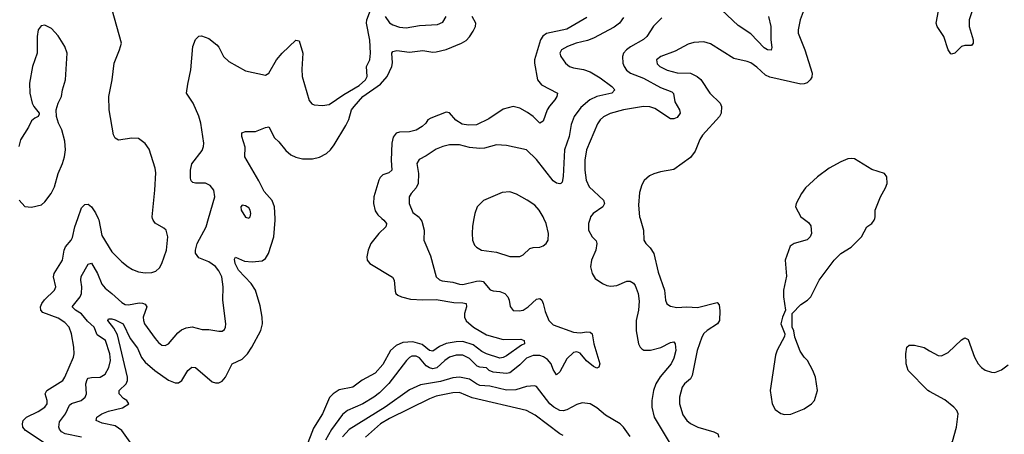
# Model space of a CAD drawing. Header units: inches. Extents: x 1682530 to 1839546, y 640742 to 791647.
# Tile 350 of 656: x 1714560 to 1720446, y 748707 to 751190. Entities that reach past the tile are written whole.
import ezdxf

# ---------------------------------------------------------------- set-up
doc = ezdxf.new("R2010")
doc.units = ezdxf.units.IN
doc.header["$MEASUREMENT"] = 0
for name, color, linetype in [('B7714', 7, 'Continuous'), ('B7715', 7, 'Continuous'), ('B7724', 7, 'Continuous'), ('B7725', 7, 'Continuous')]:
    doc.layers.add(name, color=color, linetype=linetype)

msp = doc.modelspace()

# ---------------------------------------------------------------- linework, layer by layer
at = {"layer": 'B7714', "color": 5}
for points, elevation in [([(1714730, 748641.1), (1714594.2, 748730), (1714579.3, 748750), (1714576.1, 748770), (1714580.9, 748790), (1714599.7, 748810), (1714670, 748843.5), (1714710.8, 748870), (1714724.8, 748890), (1714724.4, 748910), (1714712.3, 748950), (1714722.2, 748970), (1714816.8, 749030), (1714829.8, 749050), (1714881.4, 749170), (1714885.6, 749190), (1714884.1, 749230), (1714869.8, 749310), (1714855.5, 749350), (1714830, 749378), (1714790, 749403.4), (1714697.6, 749437.6), (1714686, 749450), (1714684.7, 749470), (1714691.3, 749490), (1714708.1, 749511.9), (1714768.5, 749570), (1714775.1, 749590), (1714762.2, 749650), (1714766.4, 749670), (1714816.1, 749750), (1714825.7, 749810), (1714833.5, 749830), (1714867.6, 749870), (1714874.9, 749885.1), (1714889.8, 749950), (1714907.6, 750000)], 660), ([(1714929, 748691), (1714831.8, 748710), (1714810, 748721.5), (1714797.9, 748737.9), (1714793.4, 748750), (1714798.5, 748781.5), (1714834, 748830), (1714857.4, 748882.6), (1714868.8, 748891.2), (1714928.3, 748910), (1714951.5, 748930), (1714958.8, 748950), (1714954.7, 749010), (1714963.4, 749036.6), (1714970, 749042.9), (1714990, 749047.4), (1715040.9, 749050), (1715070, 749068), (1715092.7, 749107.3), (1715102.1, 749150), (1715098.8, 749190), (1715073.4, 749270), (1715023.9, 749303.9), (1715004.6, 749350), (1714964.5, 749384.5), (1714930, 749428.4), (1714893.5, 749450), (1714872.7, 749470), (1714921.3, 749530), (1714928.7, 749550), (1714932.1, 749590), (1714926, 749630), (1714927.6, 749652.4), (1714970, 749726.7), (1714990, 749732), (1715025.5, 749670), (1715050, 749606), (1715070, 749582), (1715111, 749551), (1715170, 749496.3), (1715190, 749485), (1715210, 749482.1), (1715274.5, 749494.5), (1715293.8, 749493.8), (1715310, 749486), (1715319.7, 749470), (1715298.3, 749410), (1715299.3, 749390), (1715306.7, 749370), (1715370, 749281.7), (1715390, 749257.4), (1715410, 749242.3), (1715430, 749238.9), (1715450, 749248.8), (1715504.6, 749315.4), (1715526.8, 749333.2), (1715554.8, 749345.2), (1715590.2, 749350.2), (1715650, 749335.8), (1715690, 749335.8), (1715750, 749324.4), (1715770, 749326), (1715784.8, 749335.2), (1715791.2, 749348.8), (1715792.8, 749370), (1715774, 749510), (1715777.1, 749590), (1715767.4, 749650), (1715750, 749686.9), (1715730, 749711.9), (1715690, 749740.7), (1715630, 749763.7), (1715611.4, 749791.4), (1715610.6, 749810), (1715621.3, 749850), (1715674.4, 749950), (1715688.7, 750000)], 640), ([(1715220.2, 748660.2), (1715170, 748730.5), (1715130, 748759.2), (1715053.6, 748773.6), (1715017.4, 748790), (1715021.1, 748810), (1715050, 748830.2), (1715090, 748846.6), (1715174.8, 748865.2), (1715213.2, 748890), (1715200.7, 748910), (1715181.1, 748921.1), (1715153.6, 748950), (1715155.3, 748970), (1715197.4, 749010), (1715204.9, 749030), (1715204.9, 749050), (1715144.1, 749304.1), (1715122.5, 749342.5), (1715087.4, 749390), (1715090, 749398.8), (1715110, 749399.7), (1715130, 749393.5), (1715178.4, 749370), (1715220.8, 749280.8), (1715264, 749224), (1715288.2, 749168.2), (1715310, 749138.8), (1715367.2, 749090), (1715450, 749031.1), (1715490, 749016.5), (1715510, 749016.5), (1715529.8, 749030.2), (1715564.5, 749090), (1715590, 749110.3), (1715610, 749107.7), (1715710, 749022.7), (1715730, 749015.6), (1715750, 749016), (1715770, 749025.7), (1715790, 749050.3), (1715830.6, 749129.4), (1715890, 749158.4), (1715922.1, 749190), (1715948.6, 749230), (1716000.7, 749330), (1716011.5, 749370), (1716009.8, 749410), (1715997.5, 749477.5), (1715969.8, 749570), (1715943.5, 749610), (1715868.6, 749690), (1715847.9, 749730), (1715844.5, 749755.5), (1715850, 749767.7), (1715903.6, 749743.6), (1715950, 749739.8), (1716010, 749746.2), (1716030, 749760.2), (1716047, 749790), (1716079.1, 749890), (1716087.3, 749990), (1716086.8, 750000)], 620), ([(1715028.9, 750000), (1715032.3, 749992.3), (1715050, 749898.4), (1715110, 749800.4), (1715170, 749740.4), (1715207.7, 749710), (1715234.7, 749694.7), (1715270, 749681.3), (1715310, 749674), (1715350, 749677.1), (1715374.7, 749685.3), (1715395.8, 749704.2), (1715409.7, 749730.3), (1715436.9, 749810), (1715445.7, 749890), (1715435.8, 749930), (1715422.4, 749942.4), (1715370, 749971.8), (1715357.4, 749990), (1715354.8, 750000)], 660), ([(1716725.3, 750000), (1716736.9, 749990), (1716753.8, 749970), (1716753.1, 749966.9), (1716749.1, 749950), (1716706.2, 749910), (1716659.6, 749850), (1716642.8, 749810), (1716634.6, 749770), (1716637.6, 749750), (1716652.7, 749730), (1716789.1, 749649.1), (1716799.5, 749630), (1716803.8, 749563.8), (1716808.4, 749550), (1716821.2, 749541.2), (1716843, 749530), (1716896.5, 749516.5), (1716970, 749512), (1717050, 749514.6), (1717156, 749496), (1717210, 749494.6), (1717228.2, 749490), (1717231.6, 749470), (1717219.8, 749430), (1717219.8, 749410), (1717230, 749387.2), (1717272.4, 749350), (1717350, 749303.9), (1717450, 749275.7), (1717556.6, 749276.6), (1717576.3, 749270), (1717578, 749250), (1717559, 749241), (1717470, 749176.8), (1717450, 749166.8), (1717430, 749163.9), (1717350, 749190.3), (1717323.7, 749203.7), (1717270, 749243), (1717210, 749262.4), (1717170, 749261.2), (1717108.6, 749251.4), (1717070, 749234.1), (1717030, 749204.9), (1717010, 749209.9), (1716966, 749246), (1716910, 749261.2), (1716850, 749257.9), (1716810, 749239.5), (1716777.5, 749210), (1716730, 749125), (1716685.9, 749074.1), (1716607.7, 749032.3), (1716552, 748990), (1716470, 748974.6), (1716433.6, 748950), (1716412.2, 748927.8), (1716369.4, 748830), (1716315.9, 748744.1), (1716271.7, 748630)], 620), ([(1716952.5, 750000), (1716963.7, 749983.7), (1716977.8, 749930), (1716977, 749870), (1717016.4, 749776.4), (1717050.3, 749650), (1717070, 749631.8), (1717086, 749626), (1717150, 749618.3), (1717190, 749606.7), (1717210, 749605.1), (1717290, 749625.4), (1717310, 749627.1), (1717330, 749621.7), (1717372.3, 749572.3), (1717390, 749566.3), (1717430, 749563.5), (1717460.9, 749550), (1717477.3, 749530), (1717486.5, 749510), (1717492.1, 749472.1), (1717510, 749448.5), (1717546, 749446), (1717570, 749450.3), (1717600.5, 749470), (1717650, 749517.7), (1717670, 749521.1), (1717681.1, 749510), (1717690, 749490.7), (1717702, 749442), (1717723.6, 749390), (1717750, 749362.3), (1717870, 749319.8), (1717910, 749316), (1717950, 749321.5), (1717970, 749318.4), (1717982, 749310), (1717992.8, 749250), (1718028, 749130), (1718022.8, 749110), (1718010, 749104.2), (1717990, 749113.3), (1717948.2, 749148.2), (1717910, 749192.8), (1717890, 749202.3), (1717870, 749198), (1717830, 749160.3), (1717790, 749082.4), (1717770, 749064.2), (1717750, 749096.3), (1717737.4, 749130), (1717716.3, 749156.3), (1717692.1, 749172.1), (1717670, 749178.9), (1717630, 749178.5), (1717590, 749163.2), (1717550, 749123.2), (1717498.1, 749081.9), (1717490, 749075.9), (1717470, 749072.5), (1717390, 749079.7), (1717367.6, 749090), (1717350, 749106.6), (1717310, 749109.2), (1717295.3, 749115.3), (1717250, 749161.8), (1717210, 749181.9), (1717170, 749181), (1717130, 749169.3), (1717100.9, 749150), (1717053.4, 749106.6), (1717030, 749100.4), (1717010, 749105.1), (1716990, 749118), (1716950, 749165.8), (1716930, 749176.1), (1716904.7, 749175.3), (1716890, 749168.5), (1716872.6, 749150), (1716767.5, 749012.5), (1716710, 748956.3), (1716676.3, 748930), (1716610.4, 748889.6), (1716519, 748850), (1716490, 748826.5), (1716424.6, 748735.4), (1716387.3, 748672.7)], 640), ([(1717275, 750000), (1717266.6, 749953.4), (1717265.3, 749910), (1717266.7, 749870), (1717279.9, 749839.9), (1717290, 749828), (1717321, 749810), (1717410, 749799), (1717490, 749772.4), (1717550, 749772.4), (1717570, 749781.6), (1717610, 749819.5), (1717630, 749826), (1717670, 749828.8), (1717690, 749837.1), (1717706.6, 749850), (1717719.5, 749870), (1717721.6, 749910), (1717707.1, 749970), (1717694.1, 750000)], 660), ([(1717969.6, 750000), (1717960.5, 749970), (1717960.7, 749930), (1717982.8, 749890), (1718005.8, 749865.8), (1718010.4, 749850), (1718005.3, 749810), (1717978.3, 749750), (1717971.7, 749710), (1717982.6, 749670), (1718000.9, 749640.9), (1718043.8, 749610), (1718070, 749597.7), (1718094, 749594), (1718130, 749598), (1718190, 749625.2), (1718210, 749623.6), (1718230, 749611.7), (1718239, 749599), (1718257.2, 749550), (1718264.2, 749504.2), (1718260.2, 749450), (1718246.4, 749390), (1718246.4, 749326.4), (1718260.2, 749250), (1718269.3, 749229.3), (1718279.4, 749219.4), (1718291.4, 749211.4), (1718331.4, 749211.4), (1718392, 749228), (1718450, 749257.6), (1718470, 749262), (1718478.4, 749250), (1718481.8, 749210), (1718470, 749162.9), (1718453.7, 749130), (1718388.7, 749051.3), (1718362.5, 749010), (1718349.4, 748970), (1718339.8, 748910), (1718340.1, 748870), (1718354, 748810), (1718448, 748650)], 660), ([(1718269, 750000), (1718290.2, 749930), (1718291.7, 749870), (1718304.2, 749850), (1718330, 749823.7), (1718350.1, 749790.1), (1718377.5, 749677.5), (1718414.5, 749570), (1718421.3, 749510), (1718429.4, 749489.4), (1718450, 749474.6), (1718487.7, 749467.7), (1718548.8, 749471.2), (1718612.9, 749467.1), (1718730, 749497.1), (1718742.4, 749482.4), (1718746.4, 749446.4), (1718742.8, 749390), (1718731.5, 749368.5), (1718670, 749329.8), (1718649.6, 749310.4), (1718637.1, 749290), (1718609.5, 749210), (1718581, 749059), (1718570, 749039.8), (1718534, 749010), (1718520.2, 748990), (1718504.7, 748930), (1718504.5, 748890), (1718523.6, 748823.6), (1718547.7, 748790), (1718570, 748771.5), (1718613.4, 748750), (1718710, 748723.2), (1718733.7, 748710), (1718739, 748690)], 680), ([(1719244.3, 750000), (1719276.5, 749976.5), (1719290, 749956), (1719292.7, 749910), (1719285.5, 749890), (1719267.3, 749872.7), (1719190.4, 749849.6), (1719166.4, 749833.6), (1719135.8, 749750), (1719144.7, 749655.3), (1719126.4, 749570), (1719126.4, 749530), (1719138, 749450), (1719121, 749410), (1719111.3, 749370), (1719134, 749310), (1719132.7, 749292.7), (1719088.7, 749211.3), (1719079, 749181), (1719046.7, 748970), (1719058.6, 748890), (1719076.7, 748856.7), (1719110, 748831.7), (1719132.8, 748827.2), (1719170, 748828.5), (1719250, 748860.7), (1719292.7, 748890), (1719312.3, 748910), (1719329.4, 748970), (1719318, 749050), (1719302, 749090), (1719270, 749149.2), (1719249.2, 749170), (1719225.8, 749205.8), (1719193.2, 749290), (1719187.3, 749327.3), (1719178, 749350), (1719178, 749430), (1719230, 749484.7), (1719270, 749511), (1719290, 749531), (1719339.3, 749630), (1719430, 749750.8), (1719470, 749790.8), (1719530, 749827.7), (1719592.7, 749890), (1719625.2, 749950), (1719654, 749970), (1719669, 749990), (1719672.2, 750000)], 720), ([(1720000, 748964.2), (1719989.9, 748969.9), (1719871.3, 749090), (1719859.7, 749130), (1719857, 749190), (1719864.5, 749230), (1719878, 749242), (1719910, 749241.1), (1719966.6, 749226.6), (1720000, 749207.8)], 680), ([(1718210, 748695.4), (1718170, 748749.8), (1718149.4, 748769.4), (1718062, 748822), (1718010, 748865.8), (1717970, 748889.8), (1717923.2, 748896.8), (1717890, 748885.8), (1717830, 748853.4), (1717810, 748848.1), (1717790, 748851.1), (1717753.5, 748870), (1717730, 748889.9), (1717650, 748993), (1717637.6, 748997.6), (1717590, 748993.7), (1717525.7, 748974.3), (1717470, 748972.5), (1717370, 748995.6), (1717310, 749000.8), (1717290, 749009.4), (1717250, 749037.8), (1717190, 749049.5), (1717150, 749046.7), (1717075.9, 749024.1), (1716956.8, 749003.2), (1716890, 748973.9), (1716744.1, 748870), (1716530, 748736.9), (1716490, 748692)], 660), ([(1717810, 748700.8), (1717790, 748709.8), (1717641.3, 748821.3), (1717589.9, 748849.9), (1717265.9, 748925.9), (1717190, 748957.5), (1717150, 748956), (1717050, 748935.2), (1717010, 748919.9), (1716770, 748802.1), (1716717, 748770), (1716626.5, 748690)], 680)]:
    msp.add_lwpolyline(points, dxfattribs=dict(at, elevation=elevation))
at = {"layer": 'B7715', "color": 5}
for points, elevation in [([(1715354.8, 750000), (1715352.3, 750010), (1715368.7, 750170), (1715373.6, 750273.6), (1715370, 750302), (1715334.5, 750414.5), (1715310, 750449.3), (1715270, 750478.4), (1715230, 750480.5), (1715150, 750469.6), (1715130, 750481.2), (1715121.3, 750501.3), (1715094.3, 750650), (1715092.6, 750730), (1715113.6, 750830), (1715125.6, 750930), (1715157.2, 751010), (1715168, 751050), (1715112, 751250)], 660), ([(1715688.7, 750000), (1715726, 750130), (1715719.6, 750170), (1715697.8, 750197.8), (1715670, 750210.7), (1715611.2, 750211.2), (1715595.3, 750215.3), (1715585.1, 750225.1), (1715581.1, 750241.1), (1715582, 750290), (1715590, 750327.3), (1715650, 750407.7), (1715658.9, 750430), (1715660.5, 750450), (1715642.6, 750570), (1715630, 750613.2), (1715597, 750690), (1715557.2, 750750), (1715564.5, 750804.5), (1715584, 750890), (1715595.6, 751030), (1715610, 751071), (1715630, 751090.8), (1715646.6, 751093.4), (1715690, 751077.3), (1715739.1, 751039.1), (1715750, 751026.4), (1715778, 750970), (1715810, 750940.2), (1715910, 750884.9), (1716030, 750857.3), (1716050, 750870.7), (1716095.1, 750950), (1716129.7, 750990), (1716210, 751068), (1716230, 751064), (1716252.4, 750990), (1716245.9, 750894.1), (1716249.3, 750850), (1716290, 750706.8), (1716305.9, 750685.9), (1716320.3, 750680.3), (1716370, 750676), (1716410, 750682.7), (1716497.3, 750742.7), (1716590, 750795.7), (1716626.4, 750830), (1716637.1, 750850), (1716634.2, 750910), (1716652.4, 750950), (1716657.7, 750990), (1716652.3, 751067.7), (1716633.7, 751170), (1716634.4, 751190), (1716666.2, 751273.8)], 640), ([(1719250, 751253.6), (1719225, 751190), (1719213.2, 751130), (1719213.4, 751110), (1719253.4, 751010), (1719297.7, 750870), (1719294.9, 750845.1), (1719286, 750830), (1719267.1, 750812.9), (1719250, 750805.6), (1719230, 750804.2), (1719045.1, 750845.1), (1719019, 750859), (1718966.9, 750906.9), (1718930, 750932.3), (1718910, 750940.7), (1718830, 750957.6), (1718690, 751045.1), (1718650, 751057.7), (1718590, 751054.3), (1718556.7, 751043.3), (1718477.8, 751002.2), (1718393, 750970), (1718367.7, 750950), (1718370, 750926), (1718387.2, 750910), (1718430, 750888.6), (1718490, 750872.7), (1718570, 750870.2), (1718610.9, 750850.9), (1718631.6, 750831.6), (1718686, 750750), (1718746.7, 750690), (1718755, 750670), (1718754.2, 750630), (1718744.4, 750610), (1718642, 750498), (1718626.7, 750473.3), (1718597.6, 750402.4), (1718570, 750364.4), (1718470, 750293.5), (1718390, 750279.8), (1718351.9, 750268.1), (1718325.3, 750254.7), (1718293.1, 750226.9), (1718279.2, 750200.8), (1718265.2, 750154.8), (1718259.4, 750079.4), (1718266, 750010), (1718269, 750000)], 680), ([(1719036.3, 751210), (1719051.1, 751148.9), (1719051, 751070), (1719056.7, 751023.3), (1719052.4, 751007.6), (1719030, 751008.9), (1719010, 751022.2), (1718930, 751105), (1718854.6, 751154.6), (1718756, 751250)], 660), ([(1716086.8, 750000), (1716083.4, 750070), (1716070, 750107.3), (1716021.1, 750161.1), (1715990, 750225.7), (1715906.2, 750370), (1715907.7, 750427.7), (1715888, 750490), (1715887.9, 750512.1), (1715910, 750520.5), (1715970, 750521.7), (1716030, 750545.3), (1716050, 750547.7), (1716083.8, 750483.8), (1716110, 750458.3), (1716150, 750407.1), (1716181.2, 750381.2), (1716210, 750366.3), (1716250, 750356.6), (1716310, 750356.3), (1716353.2, 750366.9), (1716394.2, 750390), (1716417.2, 750410), (1716439.9, 750440.1), (1716510, 750556.9), (1716526.8, 750593.2), (1716544.5, 750650), (1716558.6, 750670), (1716610.4, 750729.6), (1716716.2, 750803.8), (1716756, 750850), (1716784.1, 750910), (1716787.9, 750932.1), (1716784.6, 750990), (1716790, 750999.5), (1716814.2, 751005.8), (1716890, 750995.9), (1716970, 751005.7), (1717030, 750995.9), (1717050, 750997.4), (1717110, 751012.4), (1717202, 751050), (1717230, 751066.6), (1717250, 751087.9), (1717270, 751120.6), (1717284.2, 751150), (1717287.3, 751170), (1717265.3, 751210)], 620), ([(1717950, 751203.9), (1717830, 751134.1), (1717710, 751108.3), (1717687.8, 751092.2), (1717673.1, 751070), (1717638.1, 750950), (1717637.2, 750930), (1717655.2, 750830), (1717679.4, 750799.4), (1717774.9, 750750), (1717771.6, 750730), (1717759.6, 750710), (1717726.7, 750673.3), (1717712.5, 750650), (1717690, 750582), (1717670, 750571.6), (1717629.8, 750610), (1717594.8, 750634.8), (1717550, 750659.5), (1717510, 750670.6), (1717450, 750654.5), (1717364.2, 750595.8), (1717290, 750561), (1717242.1, 750557.9), (1717204.3, 750564.3), (1717167.9, 750587.9), (1717130, 750633.2), (1717110, 750636.5), (1717018.6, 750601.4), (1717000.9, 750590), (1716987.9, 750570), (1716965.2, 750550), (1716930, 750529.1), (1716890, 750518.9), (1716830, 750517.6), (1716810, 750509.9), (1716793, 750487), (1716783.8, 750450), (1716780.5, 750350), (1716784.6, 750290), (1716766, 750274), (1716730, 750260.7), (1716714.4, 750245.6), (1716706.2, 750230), (1716677.4, 750130), (1716676, 750090), (1716685.5, 750045.5), (1716701, 750021), (1716725.3, 750000)], 620), ([(1716744.1, 751210), (1716770, 751172.2), (1716790, 751158.9), (1716830, 751144.7), (1716870, 751142.3), (1716950, 751156.1), (1717058.7, 751161.3), (1717090, 751174.9), (1717109.7, 751210)], 640), ([(1718170, 751203), (1718145.2, 751170), (1718114.2, 751145.8), (1717990, 751079), (1717954.6, 751065.4), (1717886.4, 751050), (1717834.4, 751030), (1717798.9, 751010), (1717789.2, 750990), (1717794.6, 750970), (1717823.7, 750930), (1717846, 750910), (1717870, 750901.3), (1717930, 750892.1), (1717970, 750877.4), (1718030, 750841.5), (1718100.8, 750790), (1718117.7, 750770), (1718099.5, 750750), (1718010, 750730.5), (1717968, 750710), (1717915.2, 750664.8), (1717875.2, 750610), (1717856.7, 750563.3), (1717844, 750490), (1717817.6, 750410), (1717808.9, 750251.1), (1717802.5, 750217.5), (1717796, 750210), (1717790, 750207), (1717770, 750212), (1717750, 750225.1), (1717650, 750352.8), (1717590, 750411.3), (1717470, 750436.4), (1717410, 750440.4), (1717338.6, 750421.4), (1717310, 750419.8), (1717250, 750425.6), (1717190, 750441.8), (1717130, 750440.4), (1717090, 750431.3), (1717050, 750414.3), (1716990, 750374.3), (1716947.7, 750352.3), (1716934, 750330), (1716944.5, 750270), (1716941.2, 750210), (1716930, 750182.9), (1716899.3, 750150), (1716888.5, 750130), (1716888.4, 750090), (1716910, 750036.3), (1716947.4, 750007.4), (1716952.5, 750000)], 640), ([(1718399.5, 751200.5), (1718348.9, 751151.1), (1718309.2, 751090), (1718290, 751071.7), (1718212.2, 751027.8), (1718187.6, 751010), (1718170.3, 750990), (1718164.7, 750970), (1718166.5, 750930), (1718173, 750910), (1718187.9, 750887.9), (1718210.7, 750870.7), (1718290, 750839.8), (1718390, 750784.4), (1718458.3, 750758.3), (1718468.5, 750748.5), (1718477.6, 750697.6), (1718503.6, 750650), (1718508.7, 750630), (1718490, 750605.4), (1718470, 750596.3), (1718450, 750596.2), (1718357.7, 750657.7), (1718327.5, 750667.5), (1718290, 750670.6), (1718170, 750649.9), (1718090, 750628.1), (1718050, 750608.6), (1718030, 750591.1), (1718013.6, 750566.4), (1717949.5, 750410), (1717939.5, 750350), (1717937.7, 750290), (1717946.4, 750230), (1717963.8, 750190), (1718050.2, 750110), (1718056.5, 750090), (1718046.7, 750070), (1717988.5, 750030), (1717972.7, 750010), (1717969.6, 750000)], 660), ([(1714557.3, 750110), (1714590, 750071), (1714630, 750066.8), (1714690, 750081.6), (1714710, 750099.1), (1714747.8, 750150), (1714767.8, 750190), (1714789.6, 750270), (1714815.1, 750330), (1714827.8, 750370), (1714834.3, 750410), (1714830, 750462), (1714811.8, 750530), (1714792, 750570), (1714779.3, 750610), (1714777, 750650), (1714789.4, 750690), (1714809.6, 750730.4), (1714815.1, 750770), (1714833, 750830), (1714844.5, 750990), (1714829.4, 751030), (1714790, 751092.7), (1714750, 751137.2), (1714710, 751157.2), (1714687.5, 751152.5), (1714670.7, 751129.3), (1714664, 751090), (1714664.9, 750990), (1714635.5, 750910), (1714618, 750810), (1714620.5, 750750), (1714634, 750690), (1714644, 750670), (1714676, 750630), (1714675.3, 750624.7), (1714671.3, 750610), (1714650, 750600.9), (1714630, 750585.2), (1714613.5, 750546.5), (1714564.4, 750470), (1714554, 750430)], 680), ([(1719672.2, 750000), (1719675.3, 750010), (1719675.3, 750050), (1719682, 750070), (1719705.2, 750130), (1719736.6, 750183.4), (1719745.2, 750210), (1719744, 750250), (1719729.4, 750269.4), (1719653.4, 750293.4), (1719550, 750356.4), (1719530, 750359.8), (1719510, 750356.1), (1719470, 750339.2), (1719400.2, 750300.2), (1719330.4, 750250), (1719257.2, 750182.8), (1719233.4, 750150), (1719202.8, 750090), (1719198.8, 750070), (1719230.7, 750010), (1719244.3, 750000)], 720), ([(1717694.1, 750000), (1717689.8, 750010), (1717665.6, 750050), (1717639, 750079), (1717594, 750110), (1717530, 750146), (1717490, 750159.7), (1717443.8, 750156.2), (1717331.9, 750108.1), (1717295.5, 750070), (1717280.3, 750030), (1717275, 750000)], 660), ([(1714907.6, 750000), (1714930, 750063.1), (1714950, 750084.2), (1714970, 750085.7), (1714990, 750070.4), (1715013.6, 750033.6), (1715028.9, 750000)], 660)]:
    msp.add_lwpolyline(points, dxfattribs=dict(at, elevation=elevation))
at = {"layer": 'B7715', "color": 5, "elevation": 640}
msp.add_lwpolyline([(1715890, 750079), (1715881, 750070), (1715883, 750050), (1715910, 750008), (1715930, 750002), (1715938, 750010), (1715942, 750030), (1715938.4, 750050), (1715930, 750062.7), (1715910, 750076)], close=True, dxfattribs=at)
at = {"layer": 'B7724', "color": 5, "elevation": 680}
for points in [[(1720000, 749207.8), (1720050, 749179.5), (1720070, 749177), (1720110, 749198), (1720190, 749272.4), (1720210, 749284.9), (1720230, 749274.8), (1720268.2, 749170), (1720290, 749130.4), (1720310, 749107.2), (1720332, 749092), (1720370, 749079), (1720390, 749077.7), (1720430, 749094), (1720470, 749124.6)], [(1720000, 748368), (1720031.6, 748410), (1720042.3, 748437.7), (1720043, 748470), (1720029.7, 748530), (1720036.9, 748570), (1720058.4, 748610), (1720070, 748619.5), (1720110, 748635.8), (1720127.3, 748650), (1720135.7, 748664.3), (1720161.5, 748750), (1720169.6, 748830), (1720162, 748850), (1720144.5, 748870), (1720090, 748913.8), (1720000, 748964.2)]]:
    msp.add_lwpolyline(points, dxfattribs=at)
at = {"layer": 'B7725', "color": 5, "elevation": 680}
msp.add_lwpolyline([(1720257.2, 751250), (1720235.8, 751190), (1720236.2, 751150), (1720259.6, 751070), (1720259.5, 751050), (1720250, 751035.1), (1720210, 751034.8), (1720191.2, 751028.8), (1720150, 750989.7), (1720130, 750982.9), (1720125.9, 750985.9), (1720110, 751009.2), (1720085.7, 751090), (1720044.7, 751150), (1720038.9, 751170), (1720065.4, 751310)], dxfattribs=at)

doc.saveas('drawing.dxf')
